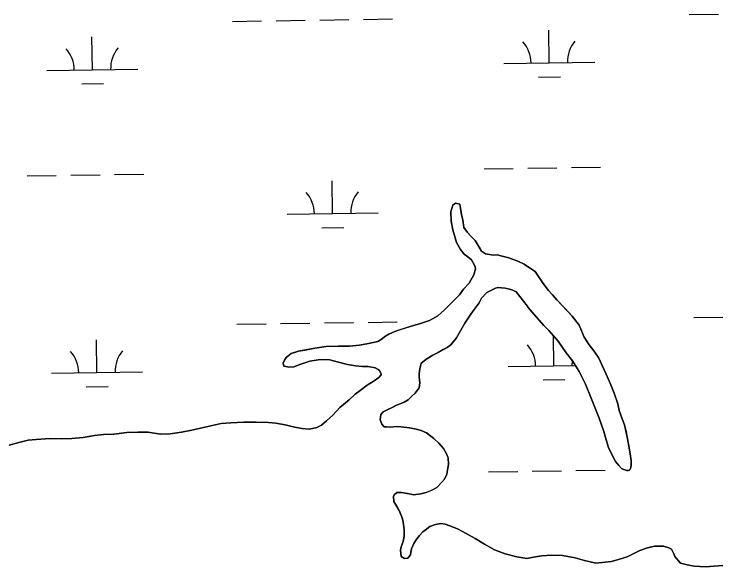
# Model space of a CAD drawing. Extents: x 3807117 to 3845308, y 337856 to 363736.
# Drawn here: x 3831144 to 3831918, y 360081 to 360688 of the extents above; entities that cross this region are included whole.
import ezdxf

# ---------------------------------------------------------------- set-up
doc = ezdxf.new("R2010")
doc.units = 0
doc.layers.add('V-TOPO-SHOR', color=7, linetype='Continuous')
doc.layers.add('V-WETL-SWMP', color=7, linetype='Continuous')

msp = doc.modelspace()

# ---------------------------------------------------------------- linework, layer by layer
at = {"layer": 'V-TOPO-SHOR'}
for points in [[(3831476.49, 360233.95), (3831481.6, 360236.38), (3831487.09, 360241.2), (3831493.74, 360247.6), (3831501.56, 360256), (3831511.76, 360264.43), (3831518.42, 360270.44), (3831523.91, 360274.46), (3831531.76, 360280.49), (3831539.23, 360285.32), (3831544.33, 360288.94), (3831547.07, 360291.74), (3831547.06, 360292.53), (3831545.04, 360296.47), (3831543.83, 360297.64), (3831540.25, 360299.58), (3831532.72, 360301.08), (3831526.38, 360301.01), (3831518.86, 360301.71), (3831510.13, 360303.19), (3831500.21, 360305.85), (3831489.1, 360308.5), (3831477.62, 360308.37), (3831468.54, 360306.68), (3831458.68, 360303.4), (3831451.2, 360300.55), (3831445.66, 360300.09), (3831440.9, 360301.23), (3831440.1, 360301.21), (3831439.27, 360304.77), (3831440.82, 360307.95), (3831442.77, 360310.74), (3831448.26, 360315.16), (3831456.15, 360317.62), (3831463.26, 360318.89), (3831474.31, 360320.99), (3831486.56, 360322.72), (3831500.01, 360323.26), (3831512.28, 360323.4), (3831523.35, 360324.32), (3831533.22, 360326.02), (3831543.49, 360328.5), (3831548.2, 360331.33), (3831550.95, 360333.73), (3831555.27, 360336.55), (3831561.96, 360339.4), (3831568.27, 360341.45), (3831578.92, 360344.74), (3831590.36, 360348.03), (3831600.22, 360351.31), (3831609.26, 360356.56), (3831616.31, 360362.97), (3831625.31, 360371.78), (3831633.14, 360379.78), (3831637.42, 360385.77), (3831643.68, 360392.57), (3831648.72, 360401.72), (3831650.63, 360408.08), (3831650.2, 360410.84), (3831648.18, 360414.78), (3831646.16, 360417.92), (3831642.17, 360421.44), (3831638.18, 360424.16), (3831634.16, 360429.26), (3831629.72, 360437.13), (3831627.66, 360444.62), (3831625.6, 360450.93), (3831623.91, 360460.41), (3831623.4, 360470.7), (3831625.69, 360478.24), (3831628.83, 360480.26), (3831633.6, 360479.12), (3831635.31, 360467.67), (3831636.56, 360461.74), (3831637.85, 360453.45), (3831641.86, 360447.95), (3831645.47, 360444.03), (3831650.27, 360439.34), (3831654.71, 360431.87), (3831657.13, 360427.54), (3831661.52, 360424.82), (3831670.24, 360423.34), (3831674.6, 360423.39), (3831678.56, 360422.64), (3831687.29, 360420.37), (3831697.23, 360416.52), (3831703.99, 360413.43), (3831706.79, 360411.48), (3831716.36, 360405.26), (3831719.17, 360400.94), (3831724.82, 360391.9), (3831730.84, 360384.45)], [(3831730.84, 360384.45), (3831735.24, 360379.75), (3831740.06, 360374.26), (3831749.27, 360364.48), (3831756.88, 360356.25), (3831764.51, 360346.44), (3831770.2, 360333.05), (3831775.44, 360324.8), (3831780.66, 360318.13), (3831785.89, 360310.67), (3831789.95, 360302.01), (3831794.01, 360292.56), (3831799.29, 360280.74), (3831802.96, 360271.68), (3831807.04, 360259.86), (3831808.31, 360252.75), (3831811.59, 360243.29), (3831814.43, 360236.99), (3831816.1, 360229.09), (3831817.36, 360223.17), (3831818.63, 360215.66), (3831820.73, 360205), (3831821.6, 360197.89), (3831821.65, 360193.54), (3831821.66, 360192.35), (3831820.91, 360188.78), (3831820.13, 360187.58), (3831818.56, 360186.77), (3831816.98, 360186.75), (3831812.6, 360188.29), (3831811.01, 360189.06), (3831808.21, 360192.2), (3831804.6, 360196.51), (3831800.96, 360203.59), (3831796.91, 360211.86), (3831794.04, 360220.53), (3831791.56, 360229.6), (3831786.64, 360244.19), (3831782.17, 360255.22), (3831777.69, 360266.25), (3831771.58, 360281.62), (3831764.7, 360295.39), (3831757.04, 360307.18), (3831750.21, 360315.81), (3831741.36, 360328.77), (3831731.33, 360340.53), (3831725.73, 360346), (3831714.91, 360358.15), (3831708.49, 360365.6), (3831707.28, 360367.56), (3831695.24, 360382.86), (3831691.65, 360384.8), (3831688.08, 360385.94), (3831683.32, 360387.08), (3831679.35, 360387.43), (3831675, 360387.77), (3831672.63, 360386.96), (3831665.94, 360383.71), (3831663.19, 360382.1), (3831657.32, 360376.1), (3831654.61, 360370.92), (3831651.1, 360366.13), (3831645.65, 360358.55), (3831639.03, 360348.59), (3831634.37, 360341.01), (3831629.72, 360332.25), (3831623.47, 360324.66), (3831619.55, 360321.85), (3831615.22, 360319.42), (3831609.72, 360316.2), (3831603.81, 360313.36), (3831597.13, 360309.32), (3831590.85, 360304.51), (3831589.34, 360298.55), (3831588.61, 360293), (3831588.65, 360289.44), (3831589.51, 360283.12), (3831588.78, 360277.57), (3831584.5, 360271.58), (3831580.58, 360268.38), (3831576.66, 360264.37), (3831572.34, 360261.95), (3831568.01, 360259.92), (3831562.09, 360257.87), (3831562.1, 360257.48), (3831549.11, 360251), (3831546.77, 360248.2), (3831546.05, 360242.26)], [(3831546.05, 360242.26), (3831547.68, 360237.53), (3831550.48, 360234.79), (3831552.86, 360234.82), (3831557.22, 360234.47), (3831563.94, 360234.94), (3831569.09, 360234.6), (3831578.2, 360233.52), (3831585.34, 360232.02), (3831590.9, 360230.5), (3831596.86, 360228.19), (3831604.85, 360221.95), (3831610.45, 360216.87)], [(3831138.43, 360214.66), (3831149.09, 360217.56), (3831159.36, 360220.05), (3831168.07, 360220.94), (3831183.51, 360221.91), (3831195.79, 360221.65), (3831207.28, 360221.79), (3831219.55, 360223.11), (3831232.2, 360225.24), (3831242.1, 360226.14), (3831253.19, 360226.66), (3831267.43, 360228.41), (3831279.71, 360228.94), (3831291.2, 360228.68), (3831304.7, 360226.45), (3831315.39, 360226.97), (3831327.65, 360228.69), (3831339.11, 360231.2), (3831351.76, 360234.12)], [(3831351.76, 360234.12), (3831361.24, 360236.21), (3831371.12, 360238.3), (3831381.81, 360239.21), (3831396.07, 360239.77), (3831409.53, 360239.92)], [(3831409.53, 360239.92), (3831423.39, 360239.29), (3831431.32, 360238.59), (3831441.63, 360236.72), (3831450.35, 360234.85), (3831459.87, 360232.97), (3831468.19, 360232.27), (3831476.49, 360233.95)], [(3831610.45, 360216.87), (3831615.66, 360210.99), (3831618.89, 360205.09), (3831620.52, 360200.76), (3831621, 360193.24), (3831620.25, 360189.28), (3831619.15, 360182.54), (3831616.43, 360177.36), (3831613.7, 360173.77), (3831608.23, 360168.16), (3831604.29, 360165.74), (3831600.36, 360164.12), (3831596.42, 360162.49), (3831590.5, 360161.24), (3831582.6, 360159.96), (3831579.81, 360160.72), (3831573.87, 360161.84), (3831569.51, 360162.58), (3831564.36, 360162.52), (3831561.22, 360160.11), (3831560.45, 360158.13), (3831560.91, 360152.59), (3831564.54, 360146.7), (3831566.56, 360143.55), (3831567.78, 360140.4), (3831569.41, 360136.46), (3831570.64, 360132.12), (3831571.49, 360127.38), (3831572.35, 360121.45), (3831572.43, 360114.33), (3831571.3, 360108.78), (3831569, 360102.82), (3831568.24, 360099.25), (3831569.12, 360092.13), (3831572.7, 360090.2), (3831576.26, 360090.63), (3831579.38, 360094.23), (3831579.75, 360097), (3831580.5, 360100.57), (3831582.8, 360106.53), (3831586.31, 360111.72), (3831589.04, 360115.31), (3831592.95, 360119.31), (3831595.3, 360121.32), (3831600.4, 360125.33), (3831606.71, 360127.38), (3831612.63, 360128.64), (3831617.39, 360127.9), (3831622.56, 360125.98), (3831630.91, 360122.51), (3831640.46, 360117.48), (3831650.42, 360112.05), (3831660.38, 360105.83), (3831671.53, 360099.62), (3831683.06, 360095.4), (3831696.16, 360091.99), (3831706.86, 360090.13), (3831714.37, 360091.4), (3831723.06, 360093.08), (3831734.52, 360093.61), (3831746.4, 360093.35), (3831760.28, 360090.73), (3831770.21, 360088.08), (3831782.91, 360085.05), (3831793.18, 360085.96), (3831799.9, 360086.83), (3831808.98, 360089.31), (3831817.26, 360091.78), (3831822.37, 360094.6), (3831831.03, 360099.05), (3831839.71, 360101.92), (3831847.2, 360103.59), (3831857.1, 360103.7), (3831863.06, 360101.79), (3831865.84, 360100.24), (3831868.67, 360095.13), (3831869.5, 360092.37), (3831873.5, 360087.66), (3831875.91, 360084.92), (3831883.06, 360083.02), (3831890.99, 360081.53), (3831903.26, 360080.88), (3831912.75, 360081.78), (3831922.24, 360082.28)]]:
    msp.add_lwpolyline(points, dxfattribs=at)
at = {"layer": 'V-WETL-SWMP'}
for p, q in [((3831885.48, 360687.42), (3831917.47, 360687.9)), ((3831383.63, 360679.9), (3831415.62, 360680.38)), ((3831431.62, 360680.62), (3831463.62, 360681.1)), ((3831479.62, 360681.34), (3831511.61, 360681.82)), ((3831527.61, 360682.06), (3831559.61, 360682.54)), ((3831731.66, 360634.37), (3831731.12, 360670.37)), ((3831229.81, 360626.85), (3831229.27, 360662.85)), ((3831681.67, 360633.62), (3831781.66, 360635.12)), ((3831179.82, 360626.1), (3831279.81, 360627.6)), ((3831719.9, 360618.76), (3831743.89, 360619.12)), ((3831218.04, 360611.24), (3831242.04, 360611.6)), ((3831659.99, 360517.85), (3831691.99, 360518.33)), ((3831707.99, 360518.57), (3831739.98, 360519.05)), ((3831755.98, 360519.29), (3831787.98, 360519.77)), ((3831158.14, 360510.33), (3831190.14, 360510.81)), ((3831206.14, 360511.05), (3831238.13, 360511.53)), ((3831254.13, 360511.77), (3831286.13, 360512.25)), ((3831493.64, 360468.93), (3831493.1, 360504.92)), ((3831625.69, 360478.24), (3831623.4, 360470.7)), ((3831628.83, 360480.26), (3831625.69, 360478.24)), ((3831633.6, 360479.12), (3831628.83, 360480.26)), ((3831635.31, 360467.66), (3831633.6, 360479.12)), ((3831443.65, 360468.18), (3831543.64, 360469.67)), ((3831623.4, 360470.7), (3831623.91, 360460.41)), ((3831636.56, 360461.74), (3831635.31, 360467.66)), ((3831623.91, 360460.41), (3831625.61, 360450.93)), ((3831637.85, 360453.45), (3831636.56, 360461.74)), ((3831481.88, 360453.32), (3831505.87, 360453.68)), ((3831625.61, 360450.93), (3831627.66, 360444.62)), ((3831641.86, 360447.95), (3831637.85, 360453.45)), ((3831627.66, 360444.62), (3831629.72, 360437.13)), ((3831645.47, 360444.03), (3831641.86, 360447.95)), ((3831650.27, 360439.34), (3831645.47, 360444.03)), ((3831629.72, 360437.13), (3831634.16, 360429.26)), ((3831654.71, 360431.87), (3831650.27, 360439.34)), ((3831634.16, 360429.26), (3831638.18, 360424.16)), ((3831657.13, 360427.54), (3831654.71, 360431.87)), ((3831661.52, 360424.82), (3831657.13, 360427.54)), ((3831638.18, 360424.16), (3831642.17, 360421.44)), ((3831642.17, 360421.44), (3831646.16, 360417.92)), ((3831670.24, 360423.34), (3831661.52, 360424.82)), ((3831674.6, 360423.39), (3831670.24, 360423.34)), ((3831678.56, 360422.64), (3831674.6, 360423.39)), ((3831687.29, 360420.37), (3831678.56, 360422.64)), ((3831697.23, 360416.52), (3831687.29, 360420.37)), ((3831646.16, 360417.92), (3831648.18, 360414.78)), ((3831648.18, 360414.78), (3831650.2, 360410.84)), ((3831703.99, 360413.43), (3831697.23, 360416.52)), ((3831706.79, 360411.48), (3831703.99, 360413.43)), ((3831650.63, 360408.08), (3831648.72, 360401.72)), ((3831650.2, 360410.84), (3831650.63, 360408.08)), ((3831716.36, 360405.26), (3831706.79, 360411.48)), ((3831719.17, 360400.94), (3831716.36, 360405.26)), ((3831648.72, 360401.72), (3831643.68, 360392.56)), ((3831724.82, 360391.9), (3831719.17, 360400.94)), ((3831643.68, 360392.56), (3831637.42, 360385.77)), ((3831730.84, 360384.45), (3831724.82, 360391.9)), ((3831637.42, 360385.77), (3831633.14, 360379.78)), ((3831657.32, 360376.1), (3831663.19, 360382.1)), ((3831663.19, 360382.1), (3831665.94, 360383.71)), ((3831665.94, 360383.71), (3831672.63, 360386.96)), ((3831672.63, 360386.96), (3831675, 360387.77)), ((3831675, 360387.77), (3831683.32, 360387.08)), ((3831683.32, 360387.08), (3831688.08, 360385.94)), ((3831688.08, 360385.94), (3831691.65, 360384.8)), ((3831691.65, 360384.8), (3831695.24, 360382.86)), ((3831695.24, 360382.86), (3831707.28, 360367.56)), ((3831735.24, 360379.75), (3831730.84, 360384.45)), ((3831633.14, 360379.78), (3831625.31, 360371.78)), ((3831654.61, 360370.92), (3831657.32, 360376.1)), ((3831740.06, 360374.26), (3831735.24, 360379.75)), ((3831756.88, 360356.25), (3831740.06, 360374.26)), ((3831625.31, 360371.78), (3831616.31, 360362.97)), ((3831645.65, 360358.55), (3831654.61, 360370.92)), ((3831707.28, 360367.56), (3831708.49, 360365.6)), ((3831708.49, 360365.6), (3831714.91, 360358.15)), ((3831616.31, 360362.97), (3831609.26, 360356.56)), ((3831639.03, 360348.58), (3831645.65, 360358.55)), ((3831714.91, 360358.15), (3831725.73, 360346)), ((3831532.59, 360349.42), (3831564.59, 360349.9)), ((3831600.22, 360351.31), (3831590.36, 360348.03)), ((3831609.26, 360356.56), (3831600.22, 360351.31)), ((3831764.51, 360346.44), (3831756.88, 360356.25)), ((3831890.46, 360354.79), (3831922.46, 360355.27)), ((3831388.61, 360347.27), (3831420.61, 360347.75)), ((3831436.6, 360347.99), (3831468.6, 360348.47)), ((3831484.6, 360348.71), (3831516.6, 360349.18)), ((3831578.92, 360344.74), (3831561.96, 360339.4)), ((3831590.36, 360348.03), (3831578.92, 360344.74)), ((3831634.37, 360341.01), (3831639.03, 360348.58)), ((3831725.73, 360346), (3831731.34, 360340.53)), ((3831770.2, 360333.05), (3831764.51, 360346.44)), ((3831555.27, 360336.55), (3831550.95, 360333.73)), ((3831561.96, 360339.4), (3831555.27, 360336.55)), ((3831629.72, 360332.25), (3831634.37, 360341.01)), ((3831731.34, 360340.53), (3831741.36, 360328.77)), ((3831736.65, 360301.73), (3831736.15, 360334.88)), ((3831234.8, 360294.21), (3831234.26, 360330.21)), ((3831543.49, 360328.5), (3831533.22, 360326.01)), ((3831548.2, 360331.33), (3831543.49, 360328.5)), ((3831550.95, 360333.73), (3831548.2, 360331.33)), ((3831623.47, 360324.66), (3831629.72, 360332.25)), ((3831741.36, 360328.77), (3831750.22, 360315.81)), ((3831775.44, 360324.8), (3831770.2, 360333.05)), ((3831474.31, 360320.99), (3831456.15, 360317.62)), ((3831486.56, 360322.72), (3831474.31, 360320.99)), ((3831500.01, 360323.26), (3831486.56, 360322.72)), ((3831512.28, 360323.4), (3831500.01, 360323.26)), ((3831523.35, 360324.32), (3831512.28, 360323.4)), ((3831533.22, 360326.01), (3831523.35, 360324.32)), ((3831609.72, 360316.19), (3831619.55, 360321.85)), ((3831619.55, 360321.85), (3831623.47, 360324.66)), ((3831780.66, 360318.13), (3831775.44, 360324.8)), ((3831448.26, 360315.16), (3831442.77, 360310.74)), ((3831456.15, 360317.62), (3831448.26, 360315.16)), ((3831597.13, 360309.32), (3831603.81, 360313.36)), ((3831603.81, 360313.36), (3831609.72, 360316.19)), ((3831750.22, 360315.81), (3831757.04, 360307.18)), ((3831785.89, 360310.67), (3831780.66, 360318.13)), ((3831440.82, 360307.95), (3831439.27, 360304.77)), ((3831439.27, 360304.77), (3831440.11, 360301.21)), ((3831442.77, 360310.74), (3831440.82, 360307.95)), ((3831451.2, 360300.55), (3831458.68, 360303.4)), ((3831458.68, 360303.4), (3831468.54, 360306.68)), ((3831468.54, 360306.68), (3831477.62, 360308.37)), ((3831477.62, 360308.37), (3831489.1, 360308.5)), ((3831489.1, 360308.5), (3831500.21, 360305.85)), ((3831500.21, 360305.85), (3831510.13, 360303.19)), ((3831589.34, 360298.55), (3831590.85, 360304.5)), ((3831590.85, 360304.5), (3831597.13, 360309.32)), ((3831757.04, 360307.18), (3831764.69, 360295.39)), ((3831789.95, 360302.01), (3831785.89, 360310.67)), ((3831440.11, 360301.21), (3831440.9, 360301.22)), ((3831440.9, 360301.22), (3831445.66, 360300.09)), ((3831445.66, 360300.09), (3831451.2, 360300.55)), ((3831510.13, 360303.19), (3831518.86, 360301.71)), ((3831518.86, 360301.71), (3831526.38, 360301)), ((3831526.38, 360301), (3831532.72, 360301.08)), ((3831532.72, 360301.08), (3831540.25, 360299.58)), ((3831540.25, 360299.58), (3831543.84, 360297.64)), ((3831543.84, 360297.64), (3831545.04, 360296.47)), ((3831545.04, 360296.47), (3831547.06, 360292.53)), ((3831588.61, 360293), (3831589.34, 360298.55)), ((3831686.65, 360300.98), (3831760.35, 360302.09)), ((3831794.01, 360292.56), (3831789.95, 360302.01)), ((3831184.8, 360293.47), (3831284.79, 360294.96)), ((3831544.33, 360288.94), (3831539.23, 360285.32)), ((3831547.07, 360291.74), (3831544.33, 360288.94)), ((3831547.06, 360292.53), (3831547.07, 360291.74)), ((3831588.65, 360289.44), (3831588.61, 360293)), ((3831589.51, 360283.12), (3831588.65, 360289.44)), ((3831764.69, 360295.39), (3831771.58, 360281.62)), ((3831799.29, 360280.74), (3831794.01, 360292.56)), ((3831531.76, 360280.49), (3831523.91, 360274.46)), ((3831539.23, 360285.32), (3831531.76, 360280.49)), ((3831588.78, 360277.57), (3831589.51, 360283.12)), ((3831724.88, 360286.12), (3831748.88, 360286.48)), ((3831771.58, 360281.62), (3831777.69, 360266.25)), ((3831802.96, 360271.68), (3831799.29, 360280.74)), ((3831223.03, 360278.61), (3831247.03, 360278.97)), ((3831523.91, 360274.46), (3831518.42, 360270.44)), ((3831584.5, 360271.58), (3831588.78, 360277.57)), ((3831518.42, 360270.44), (3831511.76, 360264.43)), ((3831576.66, 360264.37), (3831580.58, 360268.37)), ((3831580.58, 360268.37), (3831584.5, 360271.58)), ((3831777.69, 360266.25), (3831786.64, 360244.19)), ((3831807.05, 360259.86), (3831802.96, 360271.68)), ((3831511.76, 360264.43), (3831501.57, 360256)), ((3831549.11, 360251), (3831562.1, 360257.48)), ((3831562.09, 360257.87), (3831568.01, 360259.92)), ((3831562.1, 360257.48), (3831562.09, 360257.87)), ((3831568.01, 360259.92), (3831572.34, 360261.95)), ((3831572.34, 360261.95), (3831576.66, 360264.37)), ((3831808.31, 360252.75), (3831807.05, 360259.86)), ((3831501.57, 360256), (3831493.75, 360247.6)), ((3831546.77, 360248.2), (3831549.11, 360251)), ((3831811.59, 360243.29), (3831808.31, 360252.75)), ((3831493.75, 360247.6), (3831487.09, 360241.2)), ((3831546.05, 360242.26), (3831546.77, 360248.2)), ((3831547.68, 360237.53), (3831546.05, 360242.26)), ((3831786.64, 360244.19), (3831791.56, 360229.6)), ((3831814.43, 360236.99), (3831811.59, 360243.29)), ((3831351.76, 360234.12), (3831339.11, 360231.2)), ((3831371.12, 360238.3), (3831351.76, 360234.12)), ((3831381.81, 360239.21), (3831371.12, 360238.3)), ((3831396.07, 360239.77), (3831381.81, 360239.21)), ((3831409.54, 360239.92), (3831396.07, 360239.77)), ((3831423.39, 360239.29), (3831409.54, 360239.92)), ((3831431.32, 360238.59), (3831423.39, 360239.29)), ((3831441.63, 360236.72), (3831431.32, 360238.59)), ((3831450.36, 360234.84), (3831441.63, 360236.72)), ((3831459.88, 360232.97), (3831450.36, 360234.84)), ((3831476.49, 360233.95), (3831468.19, 360232.27)), ((3831481.6, 360236.38), (3831476.49, 360233.95)), ((3831487.09, 360241.2), (3831481.6, 360236.38)), ((3831550.48, 360234.79), (3831547.68, 360237.53)), ((3831552.86, 360234.82), (3831550.48, 360234.79)), ((3831557.22, 360234.47), (3831552.86, 360234.82)), ((3831563.94, 360234.94), (3831557.22, 360234.47)), ((3831569.09, 360234.6), (3831563.94, 360234.94)), ((3831578.2, 360233.52), (3831569.09, 360234.6)), ((3831817.36, 360223.17), (3831814.43, 360236.99)), ((3831242.1, 360226.14), (3831232.21, 360225.23)), ((3831253.19, 360226.66), (3831242.1, 360226.14)), ((3831267.43, 360228.41), (3831253.19, 360226.66)), ((3831279.71, 360228.94), (3831267.43, 360228.41)), ((3831291.2, 360228.68), (3831279.71, 360228.94)), ((3831304.7, 360226.45), (3831291.2, 360228.68)), ((3831315.39, 360226.97), (3831304.7, 360226.45)), ((3831327.65, 360228.69), (3831315.39, 360226.97)), ((3831339.11, 360231.2), (3831327.65, 360228.69)), ((3831468.19, 360232.27), (3831459.88, 360232.97)), ((3831585.34, 360232.02), (3831578.2, 360233.52)), ((3831590.9, 360230.5), (3831585.34, 360232.02)), ((3831596.86, 360228.19), (3831590.9, 360230.5)), ((3831604.85, 360221.95), (3831596.86, 360228.19)), ((3831791.56, 360229.6), (3831794.04, 360220.53)), ((3831159.36, 360220.05), (3831149.09, 360217.56)), ((3831168.07, 360220.94), (3831159.36, 360220.05)), ((3831183.51, 360221.91), (3831168.07, 360220.94)), ((3831195.8, 360221.65), (3831183.51, 360221.91)), ((3831207.28, 360221.78), (3831195.8, 360221.65)), ((3831219.55, 360223.11), (3831207.28, 360221.78)), ((3831232.21, 360225.23), (3831219.55, 360223.11)), ((3831610.45, 360216.87), (3831604.85, 360221.95)), ((3831794.04, 360220.53), (3831796.91, 360211.86)), ((3831818.63, 360215.66), (3831817.36, 360223.17)), ((3831149.09, 360217.56), (3831138.43, 360214.66)), ((3831615.66, 360210.99), (3831610.45, 360216.87)), ((3831618.89, 360205.09), (3831615.66, 360210.99)), ((3831796.91, 360211.86), (3831800.96, 360203.59)), ((3831820.73, 360205), (3831818.63, 360215.66)), ((3831620.52, 360200.76), (3831618.89, 360205.09)), ((3831800.96, 360203.59), (3831804.6, 360196.51)), ((3831821.6, 360197.89), (3831820.73, 360205)), ((3831621, 360193.24), (3831620.52, 360200.76)), ((3831804.6, 360196.51), (3831808.21, 360192.2)), ((3831821.66, 360192.35), (3831821.6, 360197.89)), ((3831619.15, 360182.54), (3831621, 360193.24)), ((3831760.97, 360186.65), (3831792.96, 360187.13)), ((3831808.21, 360192.2), (3831811.01, 360189.06)), ((3831811.01, 360189.06), (3831812.61, 360188.29)), ((3831812.61, 360188.29), (3831816.98, 360186.75)), ((3831818.56, 360186.77), (3831820.13, 360187.58)), ((3831820.13, 360187.58), (3831820.91, 360188.78)), ((3831820.91, 360188.78), (3831821.66, 360192.35)), ((3831616.43, 360177.36), (3831619.15, 360182.54)), ((3831664.98, 360185.21), (3831696.97, 360185.69)), ((3831712.97, 360185.93), (3831744.97, 360186.41)), ((3831816.98, 360186.75), (3831818.56, 360186.77)), ((3831608.23, 360168.16), (3831613.7, 360173.77)), ((3831613.7, 360173.77), (3831616.43, 360177.36)), ((3831596.42, 360162.49), (3831604.3, 360165.75)), ((3831604.3, 360165.75), (3831608.23, 360168.16)), ((3831560.45, 360158.13), (3831561.22, 360160.11)), ((3831560.91, 360152.59), (3831560.45, 360158.13)), ((3831561.22, 360160.11), (3831564.36, 360162.52)), ((3831564.36, 360162.52), (3831569.51, 360162.58)), ((3831569.51, 360162.58), (3831579.82, 360160.72)), ((3831579.82, 360160.72), (3831582.6, 360159.96)), ((3831582.6, 360159.96), (3831590.5, 360161.24)), ((3831590.5, 360161.24), (3831596.42, 360162.49)), ((3831566.56, 360143.55), (3831560.91, 360152.59)), ((3831569.41, 360136.46), (3831566.56, 360143.55)), ((3831570.64, 360132.12), (3831569.41, 360136.46)), ((3831571.49, 360127.38), (3831570.64, 360132.12)), ((3831572.35, 360121.45), (3831571.49, 360127.38)), ((3831600.4, 360125.33), (3831595.3, 360121.32)), ((3831606.71, 360127.38), (3831600.4, 360125.33)), ((3831612.63, 360128.64), (3831606.71, 360127.38)), ((3831617.39, 360127.9), (3831612.63, 360128.64)), ((3831622.56, 360125.98), (3831617.39, 360127.9)), ((3831630.91, 360122.51), (3831622.56, 360125.98)), ((3831572.43, 360114.33), (3831572.35, 360121.45)), ((3831592.95, 360119.31), (3831589.04, 360115.31)), ((3831595.3, 360121.32), (3831592.95, 360119.31)), ((3831640.46, 360117.48), (3831630.91, 360122.51)), ((3831650.42, 360112.05), (3831640.46, 360117.48)), ((3831571.3, 360108.78), (3831572.43, 360114.33)), ((3831586.31, 360111.72), (3831582.8, 360106.53)), ((3831589.04, 360115.31), (3831586.31, 360111.72)), ((3831660.38, 360105.83), (3831650.42, 360112.05)), ((3831568.24, 360099.25), (3831569, 360102.82)), ((3831569, 360102.82), (3831571.3, 360108.78)), ((3831582.8, 360106.53), (3831580.5, 360100.57)), ((3831671.53, 360099.62), (3831660.38, 360105.83)), ((3831839.7, 360101.92), (3831831.03, 360099.05)), ((3831847.2, 360103.59), (3831839.7, 360101.92)), ((3831857.1, 360103.7), (3831847.2, 360103.59)), ((3831863.06, 360101.79), (3831857.1, 360103.7)), ((3831569.12, 360092.13), (3831568.24, 360099.25)), ((3831579.38, 360094.23), (3831576.26, 360090.63)), ((3831579.75, 360097), (3831579.38, 360094.23)), ((3831580.5, 360100.57), (3831579.75, 360097)), ((3831683.06, 360095.4), (3831671.53, 360099.62)), ((3831696.16, 360091.99), (3831683.06, 360095.4)), ((3831822.37, 360094.6), (3831817.26, 360091.78)), ((3831831.03, 360099.05), (3831822.37, 360094.6)), ((3831865.84, 360100.24), (3831863.06, 360101.79)), ((3831868.67, 360095.13), (3831865.84, 360100.24)), ((3831869.49, 360092.37), (3831868.67, 360095.13)), ((3831572.7, 360090.19), (3831569.12, 360092.13)), ((3831576.26, 360090.63), (3831572.7, 360090.19)), ((3831706.86, 360090.13), (3831696.16, 360091.99)), ((3831714.37, 360091.4), (3831706.86, 360090.13)), ((3831723.06, 360093.08), (3831714.37, 360091.4)), ((3831734.53, 360093.61), (3831723.06, 360093.08)), ((3831746.4, 360093.35), (3831734.53, 360093.61)), ((3831760.28, 360090.73), (3831746.4, 360093.35)), ((3831770.21, 360088.08), (3831760.28, 360090.73)), ((3831782.91, 360085.05), (3831770.21, 360088.08)), ((3831799.9, 360086.83), (3831793.19, 360085.96)), ((3831808.98, 360089.31), (3831799.9, 360086.83)), ((3831817.26, 360091.78), (3831808.98, 360089.31)), ((3831875.91, 360084.92), (3831869.49, 360092.37)), ((3831793.19, 360085.96), (3831782.91, 360085.05)), ((3831883.06, 360083.02), (3831875.91, 360084.92)), ((3831890.99, 360081.53), (3831883.06, 360083.02)), ((3831903.26, 360080.88), (3831890.99, 360081.53)), ((3831912.75, 360081.78), (3831903.26, 360080.88)), ((3831922.24, 360082.28), (3831912.75, 360081.78))]:
    msp.add_line(p, q, dxfattribs=at)
for centre, start, end in [((3831676.42, 360634.02), 0.08653, 41.63019), ((3831786.89, 360635.67), 140.08653, 181.63019), ((3831174.57, 360626.5), 0.08653, 41.63019), ((3831285.04, 360628.15), 140.08653, 181.63019), ((3831438.4, 360468.57), 0.08653, 41.63019), ((3831548.87, 360470.23), 140.08653, 181.63019), ((3831681.4, 360301.38), 0.08653, 41.63019), ((3831179.55, 360293.86), 0.08653, 41.63019), ((3831290.02, 360295.52), 140.08653, 181.63019), ((3831791.88, 360303.04), 172.95203, 181.63019)]:
    msp.add_arc(centre, 35.25, start, end, dxfattribs=at)

doc.saveas('drawing.dxf')
